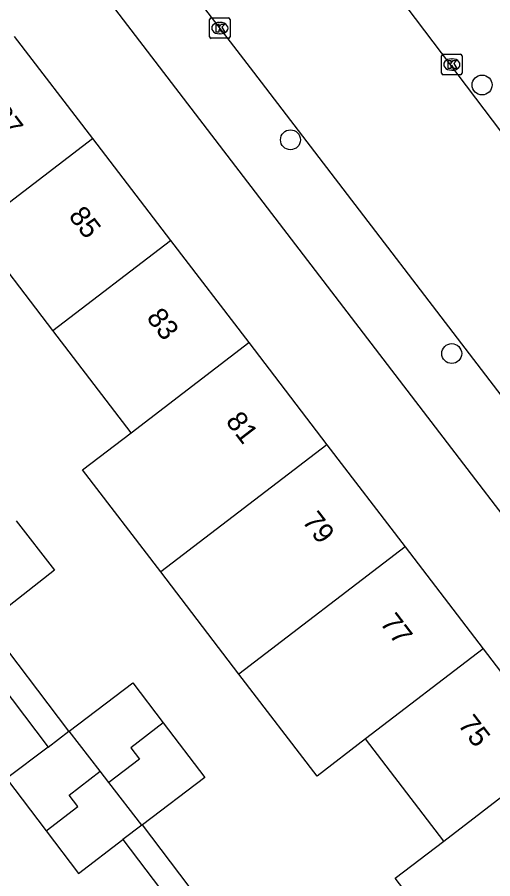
# Model space of a CAD drawing. Extents: x 159353 to 160616, y 385893 to 387321.
# Drawn here: x 160003.65 to 160027.02, y 386768.58 to 386810.9 of the extents above; entities that cross this region are included whole.
import ezdxf

# ---------------------------------------------------------------- set-up
doc = ezdxf.new("R2010")
doc.units = 0
for name, color, linetype in [('IMGEO_Boom', 7, 'Continuous'), ('IMGEO_Kolk', 7, 'Continuous'), ('IMGEO_Pand', 7, 'Continuous'), ('IMGEO_Pand_nummerreeks', 7, 'Continuous'), ('IMGEO_Rijbaan_lokaal_gesloten', 7, 'Continuous'), ('IMGEO_Voetpad_open', 7, 'Continuous')]:
    doc.layers.add(name, color=color, linetype=linetype)

msp = doc.modelspace()

# ---------------------------------------------------------------- linework, layer by layer
at = {"layer": 'IMGEO_Boom'}
for centre in [(160026.492, 386807.571), (160017.077, 386804.878), (160025, 386794.377)]:
    msp.add_circle(centre, 0.489, dxfattribs=at)
at = {"layer": 'IMGEO_Kolk'}
for p, q in [((160013.183, 386810.862), (160014.035, 386810.862)), ((160013.108, 386809.936), (160013.108, 386810.788)), ((160013.596, 386810.642), (160013.621, 386810.642)), ((160014.109, 386810.788), (160014.109, 386809.936)), ((160013.619, 386810.082), (160013.594, 386810.082)), ((160014.035, 386809.862), (160013.183, 386809.862)), ((160024.505, 386808.15), (160024.505, 386809.002)), ((160024.58, 386809.076), (160025.432, 386809.076)), ((160024.993, 386808.856), (160025.018, 386808.856)), ((160025.506, 386809.002), (160025.506, 386808.15)), ((160025.016, 386808.296), (160024.991, 386808.296)), ((160025.432, 386808.076), (160024.58, 386808.076))]:
    msp.add_line(p, q, dxfattribs=at)
for points in [[(160013.183, 386810.862), (160014.035, 386810.862)], [(160013.108, 386809.936), (160013.108, 386810.788)], [(160013.429, 386810.562), (160013.552, 386810.562), (160013.552, 386810.411), (160013.682, 386810.562), (160013.846, 386810.562), (160013.7, 386810.411), (160013.853, 386810.162), (160013.701, 386810.162), (160013.616, 386810.326), (160013.552, 386810.259), (160013.552, 386810.162), (160013.429, 386810.162), (160013.429, 386810.562)], [(160014.109, 386810.788), (160014.109, 386809.936)], [(160014.035, 386809.862), (160013.183, 386809.862)], [(160024.505, 386808.15), (160024.505, 386809.002)], [(160024.58, 386809.076), (160025.432, 386809.076)], [(160024.826, 386808.776), (160024.949, 386808.776), (160024.949, 386808.625), (160025.079, 386808.776), (160025.243, 386808.776), (160025.097, 386808.625), (160025.25, 386808.376), (160025.098, 386808.376), (160025.013, 386808.54), (160024.949, 386808.473), (160024.949, 386808.376), (160024.826, 386808.376), (160024.826, 386808.776)], [(160025.506, 386809.002), (160025.506, 386808.15)], [(160025.432, 386808.076), (160024.58, 386808.076)]]:
    msp.add_lwpolyline(points, dxfattribs=at)
for centre, start, end in [((160013.185, 386810.786), 91.552, 178.448), ((160013.185, 386810.786), 91.552, 178.448), ((160014.033, 386810.786), 1.552, 88.448), ((160014.033, 386810.786), 1.552, 88.448), ((160013.185, 386809.938), 181.552, 268.448), ((160013.185, 386809.938), 181.552, 268.448), ((160014.033, 386809.938), 271.552, 358.448), ((160014.033, 386809.938), 271.552, 358.448), ((160024.582, 386809), 91.552, 178.448), ((160024.582, 386809), 91.552, 178.448), ((160025.43, 386809), 1.552, 88.448), ((160025.43, 386809), 1.552, 88.448), ((160024.582, 386808.152), 181.552, 268.448), ((160024.582, 386808.152), 181.552, 268.448), ((160025.43, 386808.152), 271.552, 358.448), ((160025.43, 386808.152), 271.552, 358.448)]:
    msp.add_arc(centre, 0.0765, start, end, dxfattribs=at)
for centre, major_axis, ratio, start_param, end_param in [((160013.595, 386810.362), (-0.387, 0.002), 0.722429, 4.712389, 7.853982), ((160013.62, 386810.362), (-0.39, 0.002), 0.717154, 1.570796, 4.712389), ((160024.992, 386808.576), (-0.387, 0.002), 0.722429, 4.712389, 7.853982), ((160025.017, 386808.576), (-0.39, 0.002), 0.717154, 1.570796, 4.712389)]:
    msp.add_ellipse(centre, major_axis=major_axis, ratio=ratio, start_param=start_param, end_param=end_param, dxfattribs=at)
at = {"layer": 'IMGEO_Pand'}
for points in [[(160003.51, 386809.958), (160007.349, 386804.944)], [(160001.568, 386800.52), (160007.349, 386804.944)], [(160007.349, 386804.944), (160011.188, 386799.93)], [(160005.409, 386795.505), (160001.568, 386800.52)], [(160005.409, 386795.505), (160011.188, 386799.93)], [(160011.188, 386799.93), (160015.028, 386794.915)], [(160009.249, 386790.489), (160005.409, 386795.505)], [(160009.249, 386790.489), (160015.028, 386794.915)], [(160015.028, 386794.915), (160018.866, 386789.902)], [(160010.705, 386783.651), (160006.866, 386788.664), (160009.249, 386790.489)], [(160018.866, 386789.902), (160010.705, 386783.651)], [(160018.866, 386789.902), (160022.706, 386784.887)], [(160003.596, 386786.159), (160005.488, 386783.74), (160002.166, 386781.142)], [(160022.706, 386784.887), (160014.545, 386778.636)], [(160022.706, 386784.887), (160026.545, 386779.874)], [(160014.545, 386778.636), (160010.705, 386783.651)], [(160026.545, 386779.874), (160020.764, 386775.449)], [(160026.545, 386779.874), (160030.385, 386774.859)], [(160020.764, 386775.449), (160018.382, 386773.625), (160014.545, 386778.636)], [(160006.213, 386775.836), (160009.336, 386778.202), (160010.827, 386776.235)], [(160010.827, 386776.235), (160009.229, 386775.007), (160009.657, 386774.451), (160008.162, 386773.303)], [(160010.827, 386776.235), (160012.864, 386773.548), (160009.806, 386771.229)], [(160005.178, 386775.051), (160006.196, 386775.823)], [(160006.196, 386775.823), (160006.213, 386775.836)], [(160007.735, 386773.858), (160006.213, 386775.836)], [(160024.606, 386770.431), (160020.764, 386775.449)], [(160005.178, 386775.051), (160003.133, 386773.501), (160005.078, 386770.935)], [(160024.606, 386770.431), (160030.385, 386774.859)], [(160005.078, 386770.935), (160006.634, 386772.13), (160006.208, 386772.684), (160007.735, 386773.858)], [(160008.162, 386773.303), (160007.735, 386773.858)], [(160009.775, 386771.206), (160008.162, 386773.303)], [(160009.775, 386771.206), (160008.85, 386770.505)], [(160009.806, 386771.229), (160009.775, 386771.206)], [(160005.078, 386770.935), (160006.661, 386768.846), (160008.85, 386770.505)], [(160028.443, 386765.42), (160026.062, 386763.595), (160022.224, 386768.607), (160024.606, 386770.431)]]:
    msp.add_lwpolyline(points, dxfattribs=at)
at = {"layer": 'IMGEO_Rijbaan_lokaal_gesloten'}
for points in [[(160055.266, 386755.917), (160054.731, 386756.52), (160044.075, 386770.608), (160015.273, 386808.202), (160000, 386828.041), (159998.609, 386829.848), (159998.435, 386830.074)], [(160038.663, 386790.456), (160019.077, 386816.325), (160017.41, 386818.482)]]:
    msp.add_lwpolyline(points, dxfattribs=at)
at = {"layer": 'IMGEO_Voetpad_open'}
for points in [[(159995.952, 386827.614), (160000, 386822.33), (160053.449, 386752.565)], [(160006.196, 386775.823), (160002.166, 386781.142)], [(160001.071, 386780.469), (160005.178, 386775.051)], [(160013.986, 386765.713), (160009.806, 386771.229)], [(160008.85, 386770.505), (160012.949, 386765.096)]]:
    msp.add_lwpolyline(points, dxfattribs=at)

# ---------------------------------------------------------------- texts
at = {"layer": 'IMGEO_Pand_nummerreeks'}
for s, p in [('87', (160002.316, 386806.122)), ('85', (160006.142, 386801.125)), ('83', (160009.968, 386796.129)), ('81', (160013.862, 386791.042)), ('79', (160017.619, 386786.136)), ('77', (160021.445, 386781.139)), ('75', (160025.271, 386776.143))]:
    msp.add_text(s, height=1, rotation=307.4408, dxfattribs=at).set_placement(p)

doc.saveas('drawing.dxf')
